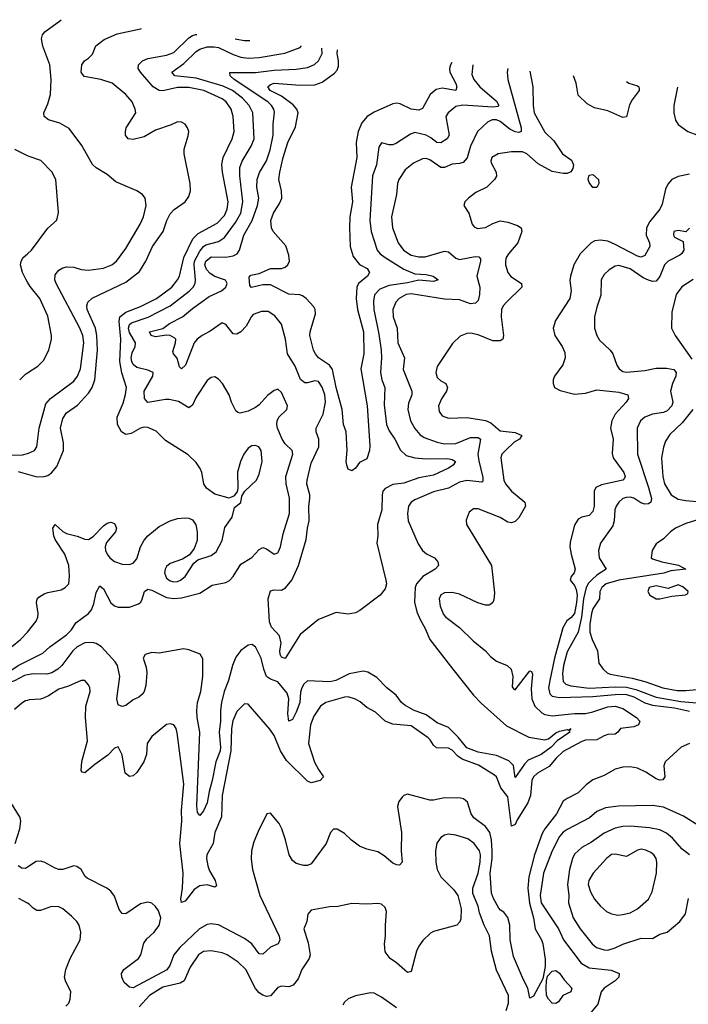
# Model space of a CAD drawing. Header units: inches. Extents: x 1834610 to 2027685, y 642842 to 774116.
# Tile 560 of 632: x 1969958 to 1973564, y 763523 to 768833. Entities that reach past the tile are written whole.
import ezdxf

# ---------------------------------------------------------------- set-up
doc = ezdxf.new("R2010")
doc.units = ezdxf.units.IN
doc.header["$MEASUREMENT"] = 0
doc.layers.add('B9766', color=7, linetype='Continuous')
doc.layers.add('B9776', color=7, linetype='Continuous')

msp = doc.modelspace()

# ---------------------------------------------------------------- linework, layer by layer
at = {"layer": 'B9766', "color": 5}
for points, elevation in [([(1970000, 768099), (1969931.9, 768131.9)], 560), ([(1970000, 767418), (1969992.5, 767430), (1969973.3, 767470), (1969962.4, 767510), (1969966, 767530), (1969976.9, 767550), (1970000, 767570.2)], 560), ([(1969958.2, 766890), (1969990, 766920.7), (1970000, 766927.5)], 560), ([(1969850, 766483.8), (1969973.1, 766486.9), (1970000, 766493)], 540), ([(1969950, 766396.2), (1970000, 766382.1)], 520), ([(1969914, 765450), (1969963.1, 765490), (1970000, 765529.7)], 480), ([(1970000, 765300), (1969984.1, 765295.9), (1969930, 765266.9), (1969870, 765246.6), (1969790, 765234), (1969777.2, 765250), (1969877.8, 765302.2), (1969949.6, 765350), (1970000, 765375.2)], 460), ([(1970000, 765162), (1969990, 765158.8), (1969970, 765147.9), (1969930, 765113.4)], 480), ([(1969934.3, 764390), (1969959.8, 764470), (1969964.4, 764510), (1969961.2, 764530), (1969910, 764610.9)], 520), ([(1970000, 764262.6), (1969990, 764256.2), (1969970, 764256.5), (1969950, 764269.8)], 520), ([(1970000, 764068.8), (1969953.5, 764093.5)], 540)]:
    msp.add_lwpolyline(points, dxfattribs=dict(at, elevation=elevation))
at = {"layer": 'B9776', "color": 5}
for points, elevation in [([(1970000, 766493), (1970005.7, 766494.3), (1970037.6, 766510), (1970050.9, 766530), (1970062.4, 766630), (1970099.2, 766760.8), (1970124.8, 766790), (1970250, 766884.1), (1970270.5, 766910), (1970286.9, 766950), (1970303.5, 767090), (1970299.1, 767130), (1970283.4, 767170), (1970155, 767410), (1970147.8, 767430), (1970150, 767456.3), (1970170, 767482), (1970190, 767494.6), (1970210, 767500.3), (1970250, 767498.3), (1970290, 767485.7), (1970330, 767482.3), (1970410, 767491.9), (1970455.8, 767510), (1970481, 767530), (1970530, 767599.6), (1970608.1, 767730), (1970626, 767770), (1970641.1, 767830), (1970635, 767870), (1970621.4, 767890), (1970590, 767909.8), (1970477.4, 767957.4), (1970430, 767998.5), (1970370, 768033.1), (1970350, 768052.4), (1970294.2, 768154.2), (1970225.8, 768245.8), (1970174.6, 768274.6), (1970112.7, 768292.7), (1970089.8, 768309.8), (1970088.5, 768330), (1970110, 768379.1), (1970123.9, 768430), (1970128.3, 768510), (1970120.2, 768590), (1970083.5, 768690), (1970076.4, 768730), (1970081.3, 768750), (1970093.2, 768766.8), (1970180.7, 768830), (1970182.5, 768832.5)], 540), ([(1970000, 766382.1), (1970050, 766367.9), (1970090, 766368.4), (1970110, 766374.8), (1970130, 766388.5), (1970157.7, 766422.3), (1970195, 766510), (1970193.7, 766550), (1970178.3, 766630), (1970190, 766681.7), (1970210, 766713.2), (1970270, 766753.1), (1970330, 766819.5), (1970349.9, 766850), (1970363.1, 766890), (1970377.9, 767050), (1970375, 767130), (1970366.9, 767170), (1970322.8, 767270), (1970320.7, 767290), (1970324.9, 767310), (1970349, 767331), (1970530, 767417.3), (1970605.2, 767474.8), (1970637.6, 767530), (1970673.9, 767610), (1970731.6, 767690), (1970752.1, 767750), (1970770, 767786.2), (1970791.5, 767808.5), (1970850, 767851.1), (1970870, 767878.9), (1970879.9, 767910), (1970878.1, 767950), (1970844.6, 768110), (1970845.5, 768134.5), (1970867.1, 768207.1), (1970869.8, 768230), (1970863.5, 768250), (1970850, 768269.6), (1970830, 768280.4), (1970810, 768281.1), (1970775.3, 768264.7), (1970690, 768237.5), (1970630, 768200.5), (1970570, 768187.3), (1970544, 768190), (1970529.6, 768210), (1970528, 768230), (1970533.3, 768250), (1970584.7, 768330), (1970581.6, 768350), (1970564.5, 768390), (1970529.9, 768429.9), (1970457.6, 768490), (1970396.2, 768510), (1970305.9, 768525.9), (1970289.8, 768550), (1970293.3, 768590), (1970308, 768610), (1970330, 768624.2), (1970350, 768646.5), (1970369.2, 768690.8), (1970414.3, 768725.7), (1970483.2, 768756.8), (1970610, 768782.8), (1970614.6, 768785.2)], 520), ([(1970000, 765529.7), (1970000.3, 765530), (1970047.8, 765590), (1970056.3, 765610), (1970057.7, 765630), (1970048.5, 765690), (1970053, 765707), (1970062.2, 765717.8), (1970090, 765737.1), (1970110, 765744.4), (1970182, 765758), (1970202.9, 765770), (1970223, 765790), (1970227.7, 765832.3), (1970223.4, 765890), (1970200.9, 765950), (1970150.4, 766030), (1970143, 766050), (1970137.8, 766090), (1970148.8, 766111.2), (1970190, 766072.9), (1970210, 766062), (1970267.6, 766047.6), (1970310, 766031.1), (1970329.8, 766030.2), (1970354.8, 766045.2), (1970410, 766103.8), (1970430, 766118.4), (1970450, 766123.8), (1970470, 766115.5), (1970480.4, 766090), (1970475.3, 766070), (1970426.2, 766013.8), (1970418.8, 765990), (1970421.1, 765970), (1970429.3, 765950), (1970445, 765930), (1970470, 765911.3), (1970510, 765897.2), (1970550, 765894.7), (1970570, 765902.4), (1970590, 765925.3), (1970609.9, 765990.1), (1970630, 766026), (1970650, 766049), (1970710, 766100.3), (1970770, 766130.3), (1970810, 766143.1), (1970850, 766146.4), (1970870, 766143.8), (1970890, 766134.9), (1970908.9, 766108.9), (1970914.7, 766070), (1970915.3, 766024.7), (1970899.7, 765980.3), (1970873.9, 765946.1), (1970835.9, 765924.1), (1970770, 765899.5), (1970750, 765883.8), (1970742.3, 765870), (1970738.8, 765850), (1970750, 765821.4), (1970770, 765806.1), (1970790, 765801.6), (1970810, 765803.6), (1970825.7, 765810), (1970849.8, 765830), (1970898.2, 765901.8), (1970919.5, 765920.5), (1970990, 765942.4), (1971017.1, 765962.9), (1971050, 766024.9), (1971065.3, 766094.7), (1971104.4, 766150), (1971117, 766203), (1971150.9, 766229.1), (1971156.2, 766263.8), (1971172.3, 766290), (1971235.6, 766350), (1971250, 766382), (1971265.3, 766450), (1971261.2, 766510), (1971247.3, 766530), (1971230, 766536.2), (1971210, 766535), (1971190, 766521.2), (1971166.4, 766490), (1971148.8, 766450), (1971132.4, 766392.4), (1971135.5, 766304.5), (1971130.8, 766289.2), (1971114.6, 766265.4), (1971087.7, 766252.3), (1971010, 766274.7), (1970966, 766306), (1970951, 766330), (1970940.8, 766390), (1970932.2, 766412.2), (1970910, 766444.2), (1970866.3, 766486.3), (1970744, 766564), (1970693.9, 766613.9), (1970650, 766633.7), (1970630, 766636), (1970610, 766630.7), (1970559.2, 766600.8), (1970530, 766595.6), (1970507.5, 766610), (1970486, 766650), (1970483.1, 766690), (1970515.9, 766764.1), (1970529.4, 766810.6), (1970533.9, 766850), (1970508.8, 766928.8), (1970497.8, 766990), (1970503.3, 767110), (1970494.3, 767205.7), (1970498.9, 767230), (1970530, 767255.4), (1970610, 767285.5), (1970696.8, 767330), (1970778.8, 767390), (1970810, 767429.4), (1970820.1, 767450), (1970844, 767550), (1970892.1, 767650), (1970921.1, 767678.9), (1971023.8, 767736.2), (1971062.7, 767777.3), (1971077.5, 767810), (1971082.5, 767850), (1971051.7, 768010), (1971047.8, 768052.2), (1971056, 768090), (1971104.3, 768190), (1971114.5, 768230), (1971109.9, 768310), (1971098.5, 768350), (1971071.1, 768390), (1971050, 768406.6), (1970951.6, 768450), (1970870, 768467.7), (1970810, 768466.8), (1970730, 768449.5), (1970710, 768450.3), (1970678.4, 768470), (1970609.5, 768550), (1970597.4, 768570), (1970599, 768590), (1970619.8, 768610), (1970650, 768623.3), (1970750, 768641.4), (1970790, 768655.6), (1970870, 768734.5), (1970890, 768747.8), (1970907.5, 768752.5), (1970913.4, 768752.5)], 480), ([(1971120, 768729.9), (1971130, 768726.7), (1971170, 768720.1), (1971199.1, 768721.2)], 480), ([(1970000, 765375.2), (1970083.2, 765416.8), (1970120.3, 765450), (1970210, 765515.7), (1970236.8, 765543.2), (1970260.2, 765579.8), (1970329, 765630), (1970345.2, 765650), (1970357.3, 765682.7), (1970370, 765743), (1970390, 765780.4), (1970410, 765764.2), (1970450, 765688.3), (1970470, 765671.9), (1970490, 765665.1), (1970550, 765665.4), (1970598.1, 765681.9), (1970609.7, 765690), (1970616.9, 765703.1), (1970630.9, 765749.1), (1970650, 765760.9), (1970670, 765755.9), (1970750, 765716.6), (1970790, 765712), (1970830, 765715.1), (1970930, 765740.9), (1970996, 765784), (1971070, 765798.3), (1971090, 765808.7), (1971109.5, 765830.5), (1971150, 765895.8), (1971210, 765932.6), (1971250, 765975.2), (1971270, 765986), (1971290, 765978.8), (1971330, 765950.3), (1971350, 765957.1), (1971354.6, 765965.5), (1971365.3, 765990), (1971379.1, 766061), (1971413.9, 766170), (1971412.5, 766252.5), (1971395.4, 766330), (1971393.5, 766370), (1971430.9, 766490), (1971427.8, 766510), (1971390, 766545.6), (1971374, 766570), (1971349, 766630), (1971345, 766650), (1971346.8, 766670), (1971356.4, 766690), (1971398.7, 766730), (1971400.5, 766739.5), (1971401.7, 766750), (1971370, 766821.6), (1971350, 766839.7), (1971330, 766833), (1971294.4, 766805.6), (1971250, 766756.3), (1971230, 766742), (1971190, 766722), (1971148, 766710), (1971133.8, 766713.8), (1971123.3, 766723.3), (1971099.7, 766770), (1971088.3, 766810), (1971052.8, 766870), (1971030, 766894.7), (1971010, 766906.6), (1970990, 766903), (1970970, 766887.8), (1970910, 766797.4), (1970890, 766753.3), (1970870, 766738.9), (1970814.5, 766774.5), (1970764.4, 766784.4), (1970744.8, 766784.8), (1970648.8, 766768.7), (1970630.6, 766790), (1970628.9, 766830), (1970676.2, 766910), (1970678.3, 766930), (1970650, 766942), (1970590, 766956.2), (1970570, 766972.4), (1970562.1, 766990), (1970559.7, 767010), (1970564.3, 767035.7), (1970581.1, 767070), (1970582.5, 767090), (1970550, 767146.1), (1970544.7, 767170), (1970550.3, 767189.7), (1970562, 767198), (1970651.9, 767228.1), (1970770, 767290.1), (1970871.8, 767368.2), (1970893.5, 767390), (1970903.7, 767410), (1970907.2, 767430), (1970898.7, 767510), (1970901.6, 767530), (1970930, 767585), (1970949.1, 767610), (1970961.6, 767618.4), (1971030, 767636.8), (1971062, 767658), (1971121.8, 767738.2), (1971150.4, 767790), (1971161.7, 767850), (1971144.6, 767990), (1971144.9, 768035.1), (1971157.6, 768070), (1971207.3, 768150), (1971222.1, 768190), (1971215.3, 768330), (1971196.2, 768370), (1971160.4, 768410), (1971105.7, 768450), (1971054.8, 768474.8), (1970910, 768517.8), (1970795.1, 768530), (1970778.9, 768550), (1970843, 768597), (1970910, 768660.4), (1970930, 768673.1), (1970970, 768685.6), (1971006.4, 768686.4), (1971030, 768681.7), (1971110, 768644.1), (1971150, 768631), (1971190, 768624.4), (1971250, 768628), (1971387.5, 768652.5), (1971470, 768682.8), (1971476.8, 768690), (1971477, 768690.7)], 460), ([(1972402.2, 768589.4), (1972396.4, 768536.4), (1972406.7, 768510), (1972440.6, 768470), (1972530, 768392.7), (1972541.5, 768370), (1972536.2, 768363.8), (1972510, 768361.3), (1972347.9, 768372.1), (1972310, 768363.9), (1972268.9, 768330), (1972257.2, 768310), (1972273.7, 768210), (1972263.9, 768190), (1972230, 768168), (1972208.6, 768170), (1972176.2, 768196.2), (1972149.7, 768210), (1972090, 768223.7), (1972065, 768215), (1971990, 768166.1), (1971970, 768158.5), (1971950, 768157.6), (1971910, 768169.4), (1971894.3, 768145.7), (1971883, 768050), (1971861.7, 767990), (1971846.8, 767750), (1971853.6, 767690), (1971886.9, 767590), (1971902.7, 767570), (1971928.6, 767550), (1972030, 767486.9), (1972090, 767461.9), (1972150, 767458), (1972188, 767450), (1972214.9, 767430), (1972190, 767421), (1972110, 767427.2), (1972050, 767412.9), (1971950, 767399.9), (1971901.3, 767378.7), (1971871.8, 767348.2), (1971866, 767314), (1971867.2, 767270), (1971895.9, 767135.9), (1971907.2, 767050), (1971909.7, 767010), (1971903.6, 766930), (1971911.2, 766891.2), (1971927.6, 766850), (1971924.4, 766755.6), (1971936.1, 766650), (1971950, 766614.7), (1971981.2, 766570), (1972011, 766511), (1972043.3, 766483.3), (1972089.6, 766469.6), (1972150, 766465), (1972266.2, 766466.1), (1972290, 766461.4), (1972308.9, 766450), (1972295.2, 766430), (1972270, 766414.2), (1972190, 766376.9), (1972110, 766362), (1972030, 766332.6), (1971970, 766325.4), (1971930, 766305), (1971917.2, 766290), (1971912.9, 766270), (1971911.9, 766190), (1971888.1, 766110), (1971890.2, 766049.8), (1971883.7, 766010), (1971933.2, 765810), (1971935.6, 765790), (1971930, 765763.5), (1971902.7, 765730), (1971793.1, 765646.9), (1971770, 765634.2), (1971730, 765626.3), (1971664.4, 765635.6), (1971570, 765598.5), (1971470, 765516.4), (1971390, 765387.2), (1971370, 765394.7), (1971362.6, 765410), (1971361.1, 765430), (1971369.2, 765470), (1971359, 765510), (1971317, 765557), (1971305.8, 765585.8), (1971297.5, 765710), (1971310, 765753), (1971330, 765758.8), (1971370, 765755.8), (1971391, 765769), (1971426.4, 765810), (1971462.4, 765890), (1971503.8, 766030), (1971509.9, 766090), (1971519, 766130), (1971518.3, 766210), (1971523.8, 766250), (1971523.2, 766270), (1971507.6, 766327.6), (1971507.8, 766350), (1971530, 766441.1), (1971570.6, 766530), (1971570.6, 766570), (1971557.3, 766610), (1971556.8, 766630), (1971594.8, 766705.2), (1971606.6, 766770), (1971603.4, 766810), (1971590, 766851.1), (1971570, 766882.2), (1971550, 766884.4), (1971510, 766873.7), (1971495.2, 766875.2), (1971472.8, 766892.8), (1971444.6, 766964.6), (1971402.9, 767030), (1971392.4, 767110), (1971369.8, 767190), (1971334.8, 767234.8), (1971298.2, 767258.2), (1971261.6, 767258.4), (1971218, 767242), (1971207.5, 767232.5), (1971179.9, 767180.1), (1971150, 767148.6), (1971130, 767136.8), (1971110, 767138.9), (1971070, 767189.6), (1971050, 767197.4), (1970986.3, 767153.7), (1970942, 767130), (1970916.1, 767110), (1970899.8, 767090), (1970852.7, 766970), (1970830, 766949.8), (1970820.5, 766960.5), (1970807.5, 767007.6), (1970787.1, 767030), (1970784, 767044), (1970799.3, 767090), (1970799.6, 767110), (1970795.6, 767115.6), (1970770, 767128.8), (1970750, 767130.6), (1970690, 767122.1), (1970667.7, 767130), (1970658.5, 767150), (1970730, 767166.8), (1970765.3, 767194.7), (1970836.3, 767230), (1970890, 767275.8), (1970980.5, 767339.5), (1971047.2, 767370), (1971070.5, 767390), (1971076.5, 767410), (1971067.6, 767427.6), (1971010, 767447.1), (1970984.8, 767464.8), (1970965.9, 767485.9), (1970957.4, 767510), (1970962.8, 767530), (1970990, 767554), (1971070, 767552.7), (1971110, 767559.8), (1971130.9, 767570), (1971143.7, 767590), (1971167.5, 767670), (1971211.1, 767750), (1971241.1, 767830), (1971248.1, 767870), (1971237.1, 767930), (1971239.4, 767970), (1971252.2, 768007.8), (1971288.9, 768071.1), (1971309, 768130), (1971324.3, 768210), (1971325, 768270), (1971333, 768333), (1971329.2, 768350), (1971317, 768370), (1971295.7, 768390), (1971114.6, 768510), (1971092.4, 768530), (1971092.3, 768547.7), (1971230, 768547), (1971330, 768560.4), (1971450, 768565.3), (1971510, 768575.6), (1971548.8, 768591.2), (1971570, 768610.2), (1971589.9, 768650), (1971588.1, 768678.6)], 440), ([(1972289, 768601.8), (1972281.8, 768590), (1972275.7, 768570), (1972278.4, 768550), (1972310, 768488.5), (1972315.5, 768470), (1972310.2, 768450), (1972236.6, 768463.4), (1972204, 768456), (1972171.6, 768428.4), (1972130, 768352.8), (1972110, 768344.8), (1972070, 768349.8), (1972010, 768379.2), (1971990, 768382), (1971970, 768378.8), (1971870, 768334.5), (1971832.2, 768310), (1971804.2, 768275.7), (1971783.3, 768230), (1971773.3, 768170), (1971776.2, 768090), (1971746.2, 767930), (1971753.5, 767850), (1971738.8, 767770), (1971736.2, 767710), (1971741.3, 767610), (1971756, 767556), (1971790, 767512.4), (1971832.2, 767490), (1971845.5, 767470), (1971833.1, 767450), (1971785.1, 767410), (1971776.6, 767390), (1971772.9, 767330), (1971779.7, 767270), (1971812.5, 767150), (1971814.1, 767030), (1971797.1, 766950), (1971832.2, 766750), (1971845.8, 766534.1), (1971844.4, 766510), (1971830, 766465.2), (1971790, 766444), (1971770, 766414), (1971750, 766399), (1971730, 766409), (1971721.6, 766430), (1971718.7, 766450), (1971724, 766510), (1971718.2, 766610), (1971703.7, 766650), (1971697.5, 766730), (1971664.7, 766850), (1971645.8, 766945.9), (1971629.2, 766969.2), (1971570, 767008.8), (1971553.1, 767030), (1971543.5, 767050), (1971523.5, 767130), (1971524.2, 767150), (1971552.7, 767247.3), (1971551.2, 767270), (1971543.8, 767283.8), (1971502.9, 767330), (1971483.1, 767343.1), (1971468.9, 767348.9), (1971410, 767353.3), (1971310, 767402.2), (1971270, 767402.5), (1971208.3, 767388.3), (1971198.9, 767398.9), (1971195.4, 767444.6), (1971204.4, 767455.6), (1971250, 767464.1), (1971310, 767490.6), (1971370, 767490.9), (1971390, 767498.5), (1971404.5, 767510), (1971413.5, 767530), (1971410, 767562), (1971392.8, 767612.8), (1971325.1, 767690), (1971315.3, 767710), (1971312.7, 767750), (1971326.5, 767790), (1971359.2, 767840.8), (1971372.2, 767870), (1971370.5, 767910), (1971356.5, 767970), (1971360.8, 768010), (1971378.5, 768090), (1971403.9, 768170), (1971444.8, 768255.2), (1971459.2, 768330), (1971452.5, 768350), (1971433.1, 768373.1), (1971370, 768420.5), (1971309.9, 768450), (1971295.7, 768470), (1971310, 768482.7), (1971330, 768490.8), (1971470, 768479.2), (1971550, 768480.6), (1971590, 768495), (1971656.2, 768543.8), (1971670, 768559.7), (1971678.1, 768581.9), (1971678.3, 768610), (1971671.2, 768650), (1971672.9, 768669.3)], 420), ([(1972590.8, 768568.7), (1972588, 768550), (1972591.6, 768510), (1972663.4, 768250), (1972661.8, 768230), (1972650, 768224.7), (1972630, 768227.6), (1972602.1, 768242.1), (1972550, 768284.3), (1972530, 768292.7), (1972506.9, 768293.1), (1972480.7, 768279.3), (1972426.5, 768230), (1972388.7, 768151.3), (1972371.8, 768088.2), (1972350, 768062.9), (1972330, 768056.2), (1972290, 768053.8), (1972250, 768035.6), (1972230, 768035.9), (1972170, 768077.5), (1972150, 768083.9), (1972130, 768083), (1972081.8, 768058.2), (1972036.2, 768023.8), (1972002.2, 767970), (1971995.5, 767950), (1971990, 767889.2), (1971963.3, 767770), (1971968.3, 767710), (1971999.8, 767630), (1972028.4, 767590), (1972070, 767562.6), (1972110, 767553.3), (1972145.7, 767554.3), (1972250, 767583.5), (1972270, 767580.7), (1972310, 767546.9), (1972330, 767539.7), (1972415.1, 767555.1), (1972433.8, 767553.8), (1972443.6, 767543.6), (1972444, 767530), (1972424, 767450), (1972439.8, 767390), (1972438.7, 767350), (1972430, 767318), (1972416.5, 767303.5), (1972390, 767299.8), (1972330, 767321.9), (1972250, 767325.4), (1972070, 767354.7), (1972042.8, 767350), (1972005.5, 767330), (1971986, 767310), (1971970.1, 767270), (1971971.5, 767230), (1971994.5, 767170), (1971997.9, 767090), (1972033.4, 767010), (1972026.1, 766946.1), (1972073.4, 766830), (1972072.3, 766810), (1972054.4, 766765.6), (1972050.9, 766730), (1972066.3, 766670), (1972088.7, 766628.7), (1972115.9, 766595.9), (1972139.3, 766579.3), (1972210, 766554), (1972250, 766545.1), (1972310, 766548), (1972390, 766579.6), (1972430, 766579.5), (1972442.9, 766570), (1972429.4, 766489.4), (1972433.5, 766453.5), (1972456, 766364), (1972455.6, 766344.4), (1972450, 766338), (1972370, 766347.8), (1972330, 766338.8), (1972270, 766306.5), (1972190, 766285.8), (1972090, 766243.5), (1972068.9, 766231.1), (1972055.9, 766210), (1972049.4, 766170), (1972054, 766130), (1972106.3, 766006.3), (1972130.3, 765970), (1972152.5, 765952.5), (1972195.8, 765930), (1972212.4, 765910), (1972217.1, 765890), (1972198, 765870), (1972133.2, 765830), (1972098.2, 765790), (1972090.9, 765770), (1972088.2, 765691.8), (1972099.1, 765639.1), (1972117.3, 765597.3), (1972145.7, 765550), (1972170.1, 765490), (1972293.4, 765330), (1972405.6, 765190), (1972446.3, 765146.3), (1972584.1, 765024.1), (1972703.3, 764963.3), (1972790, 764948.4), (1972810, 764955.2), (1972850, 764987.7), (1972870, 764996.1), (1972910, 765005.3), (1972918, 765002), (1972930.2, 765010.2), (1972921.6, 764998.4), (1972924.2, 764990), (1972856.9, 764943.1), (1972825, 764910), (1972771, 764870), (1972701.2, 764838.8), (1972681.4, 764818.6), (1972630, 764746.6), (1972620.9, 764810), (1972595.3, 764835.3), (1972530, 764864.3), (1972430, 764883.2), (1972370, 764906.8), (1972323.7, 764963.7), (1972270, 765015.4), (1972210, 765040.7), (1972150, 765084.5), (1972082.6, 765110), (1972035.4, 765135.4), (1972016.8, 765150), (1971988, 765190), (1971937.8, 765230), (1971884.7, 765284.7), (1971834.9, 765314.9), (1971810, 765318.7), (1971735.4, 765304.6), (1971663.1, 765270), (1971630, 765261.3), (1971510, 765267.6), (1971490.1, 765249.9), (1971480.2, 765230), (1971473.4, 765206.6), (1971469.4, 765150), (1971450, 765098), (1971430, 765059.6), (1971410, 765049.2), (1971403.9, 765090), (1971409.9, 765169.9), (1971400.2, 765200.2), (1971350, 765261.3), (1971310, 765275.8), (1971290, 765291.5), (1971275, 765330), (1971260.2, 765390), (1971230.6, 765450), (1971210, 765463.8), (1971190, 765460.2), (1971150, 765431.3), (1971124.2, 765395.8), (1971105.6, 765350), (1971084.6, 765270), (1971061.7, 765210), (1971046.7, 765150), (1971041.9, 765110), (1971041.8, 765050), (1971033.5, 764990), (1971041.1, 764910), (1971038.7, 764890), (1971016.2, 764830), (1970996.8, 764730), (1970979.3, 764670), (1970970, 764609.6), (1970950, 764566), (1970930, 764542), (1970916.9, 764556.9), (1970912.7, 764592.7), (1970929.9, 764990), (1970914.6, 765070), (1970912.7, 765107.3), (1970916.3, 765150), (1970934.3, 765210), (1970946.6, 765290), (1970945.6, 765385.6), (1970930.8, 765410.8), (1970870, 765434.3), (1970840.9, 765439.1), (1970710, 765416.5), (1970670, 765420.4), (1970635.5, 765410), (1970625, 765390), (1970640.7, 765340.7), (1970643.7, 765310), (1970638.1, 765241.9), (1970630.2, 765209.8), (1970622.6, 765197.4), (1970600.8, 765179.2), (1970570, 765165.3), (1970530, 765134.6), (1970510, 765128.4), (1970490, 765138), (1970481.2, 765170), (1970497.4, 765290), (1970486.2, 765350), (1970473.8, 765370), (1970399.4, 765450), (1970370, 765468.8), (1970350, 765474.9), (1970310, 765472.7), (1970268.5, 765451.5), (1970244.8, 765430), (1970184.8, 765350), (1970164.3, 765330), (1970132.4, 765310), (1970103.7, 765303.7), (1970030, 765305.5), (1970000, 765300)], 460), ([(1972709.7, 768555.7), (1972726.4, 768470), (1972726.8, 768370), (1972732.7, 768330), (1972790, 768226.5), (1972838.9, 768178.9), (1972886.2, 768110), (1972934.5, 768074.5), (1972944.2, 768050), (1972941.4, 768030), (1972930, 768012.9), (1972910, 768002.3), (1972890, 768002.4), (1972830, 768014.8), (1972754.5, 768054.5), (1972693.3, 768110), (1972670, 768119.3), (1972610, 768119.8), (1972538, 768110), (1972503.6, 768090), (1972498.3, 768070), (1972500.5, 768060.5), (1972527.3, 768010), (1972530, 767988.7), (1972518.8, 767970), (1972477.3, 767930), (1972419, 767901), (1972378.8, 767870), (1972358.8, 767850), (1972354, 767830), (1972380.4, 767790), (1972398, 767730), (1972410, 767715.8), (1972426.9, 767706.9), (1972470, 767712.8), (1972510, 767733.6), (1972550, 767747.5), (1972590, 767741.4), (1972642.5, 767722.6), (1972662.6, 767710), (1972665.6, 767690), (1972645.5, 767630), (1972594.3, 767570), (1972582.2, 767550), (1972577.5, 767530), (1972578.4, 767510), (1972591.2, 767470), (1972607.6, 767447.6), (1972664.5, 767410), (1972666.2, 767390), (1972583.5, 767310), (1972566.3, 767290), (1972557.3, 767270), (1972555.6, 767230), (1972568.2, 767130), (1972563.5, 767110), (1972550, 767101.4), (1972510, 767101), (1972430, 767133.4), (1972390, 767142.7), (1972370, 767140.4), (1972334.3, 767125.7), (1972292.7, 767087.3), (1972210, 766962.4), (1972202.2, 766930), (1972210, 766902.7), (1972230, 766884.9), (1972256.4, 766870), (1972265.3, 766850), (1972260.2, 766830), (1972232.2, 766787.8), (1972217.1, 766750), (1972220.1, 766720.1), (1972237.1, 766697.1), (1972270, 766683.2), (1972371.7, 766688.3), (1972470, 766671.5), (1972498.5, 766658.5), (1972550, 766616.3), (1972630, 766606.9), (1972666.7, 766590), (1972654, 766570), (1972625.4, 766554.6), (1972577.4, 766510), (1972558.5, 766490), (1972552.4, 766470), (1972569.5, 766350), (1972577.9, 766330), (1972609.7, 766289.7), (1972682.7, 766230), (1972685.5, 766210), (1972650, 766146.3), (1972630, 766126), (1972610, 766119.1), (1972590, 766123.1), (1972550, 766147.9), (1972430, 766195.8), (1972405, 766195), (1972382.2, 766177.8), (1972366.6, 766133.4), (1972368.4, 766110), (1972501.8, 765890), (1972518.2, 765741.8), (1972515.4, 765704.6), (1972510, 765689.2), (1972499.9, 765680.1), (1972490, 765675.6), (1972470, 765676), (1972428.7, 765688.7), (1972330, 765734.5), (1972290, 765743.6), (1972250, 765741.7), (1972229.7, 765730.3), (1972220.1, 765710), (1972225.5, 765670), (1972244.5, 765624.5), (1972255.9, 765610), (1972330, 765555), (1972403.2, 765483.2), (1972470, 765428.4), (1972498, 765398), (1972530, 765374.3), (1972587.7, 765350), (1972608.4, 765330), (1972618, 765290), (1972614.9, 765234.9), (1972622.9, 765222.9), (1972630, 765219.3), (1972710, 765321.3), (1972717.6, 765317.6), (1972724.2, 765304.2), (1972716.1, 765223.9), (1972719.4, 765170), (1972736, 765130), (1972774.3, 765094.3), (1972790, 765086.3), (1972830, 765078.2), (1972950, 765090.6), (1973010, 765091.4), (1973050, 765099.5), (1973130, 765127.4), (1973170.4, 765130), (1973210, 765119.1), (1973284.8, 765070), (1973302.3, 765050), (1973294.8, 765030), (1973270, 765019.7), (1973197.6, 765010), (1973184.4, 764990), (1973170, 764980.2), (1973130, 764977.3), (1973110, 764971.3), (1973070, 764949.6), (1973010, 764947.7), (1972990, 764941), (1972890, 764886.3), (1972851.1, 764850), (1972814.5, 764805.5), (1972750.9, 764770), (1972729.6, 764750), (1972720.6, 764730), (1972712.1, 764650), (1972698.3, 764610), (1972641.5, 764518.5), (1972630, 764492.1), (1972610, 764482.9), (1972590, 764641.4), (1972552.9, 764690), (1972530.4, 764750), (1972519.4, 764759.4), (1972431.8, 764811.8), (1972345.2, 764845.2), (1972321.4, 764861.4), (1972290, 764893.3), (1972270, 764905), (1972206.8, 764906.8), (1972190, 764920.3), (1972172.5, 764950), (1972160.6, 764960.6), (1972070, 765024.1), (1971970, 765033.5), (1971929.5, 765049.5), (1971877.9, 765097.9), (1971830, 765124), (1971794.7, 765154.7), (1971770, 765168.8), (1971730, 765180.3), (1971710, 765180.2), (1971609.2, 765150.8), (1971581.1, 765130), (1971543.8, 765076.2), (1971527.4, 765030), (1971515.2, 764930), (1971548.1, 764828.1), (1971568.8, 764788.8), (1971596.1, 764750), (1971578.7, 764730), (1971530, 764717.7), (1971510, 764725.7), (1971397.9, 764837.9), (1971365.2, 764890), (1971330, 764972.1), (1971306.5, 765006.5), (1971190, 765141.6), (1971170, 765143), (1971130, 765102.7), (1971107.4, 765052.6), (1971100.5, 765010), (1971097, 764890), (1971049.7, 764650), (1971045.9, 764534.1), (1971010.6, 764450), (1971001.7, 764390), (1970968, 764330), (1970966, 764310), (1970973, 764270), (1970982.7, 764242.7), (1971011.9, 764190), (1971018.8, 764161.2), (1971010, 764154.7), (1970970, 764166.9), (1970930, 764162.7), (1970898.6, 764141.4), (1970850, 764079.8), (1970830, 764072.7), (1970827.8, 764090), (1970836.1, 764150), (1970839.3, 764230), (1970821.6, 764390), (1970832.9, 764510), (1970831.5, 764568.5), (1970843.4, 764710), (1970807.3, 764987.3), (1970802.4, 765010), (1970789.6, 765029.7), (1970770, 765035.1), (1970750, 765032.6), (1970670, 764967.1), (1970646.4, 764930), (1970641.2, 764870), (1970628, 764830), (1970590, 764773.3), (1970570, 764755.1), (1970550, 764751.6), (1970526.6, 764770), (1970510, 764869.2), (1970490, 764912), (1970470, 764904.7), (1970434.1, 764866), (1970363.3, 764816.7), (1970310, 764771.2), (1970295.3, 764775.3), (1970290, 764784), (1970293.3, 764833.3), (1970324.2, 764944.2), (1970314, 765070), (1970315, 765130), (1970337.4, 765210), (1970336.3, 765230), (1970330, 765245.2), (1970309.4, 765269.4), (1970289.3, 765269.3), (1970222, 765238), (1970170, 765221.8), (1970114.2, 765185.8), (1970085.9, 765174.1), (1970070, 765169), (1970010, 765165.2), (1970000, 765162)], 480), ([(1973230.2, 768498.7), (1973243.6, 768490), (1973290, 768475), (1973296.9, 768470), (1973299, 768459), (1973299.8, 768450), (1973260.4, 768399.6), (1973246, 768374), (1973230, 768308.2), (1973210, 768305.9), (1973130, 768341.2), (1973057.2, 768357.2), (1973019.1, 768379.1), (1972970, 768426), (1972958.6, 768490), (1972944.5, 768530)], 480), ([(1973505.6, 768468.5), (1973485.1, 768370), (1973486.4, 768330), (1973495, 768290), (1973510, 768267.3), (1973560.9, 768230), (1973610, 768210.8)], 520), ([(1970000, 767570.2), (1970022.7, 767590), (1970110, 767708), (1970156, 767750), (1970160.7, 767759.3), (1970167.6, 767792.4), (1970153.5, 767970), (1970131.5, 768011.5), (1970072.5, 768072.5), (1970010, 768094.2), (1970000, 768099)], 560), ([(1973570, 768000.3), (1973510, 767987.1), (1973475.5, 767970), (1973454.4, 767945.6), (1973440.7, 767919.3), (1973422.4, 767837.6), (1973410.3, 767810), (1973356.2, 767743.8), (1973338.6, 767710), (1973337.1, 767670), (1973355.2, 767630), (1973356.9, 767610), (1973330, 767561.4), (1973310, 767551.2), (1973290, 767557.5), (1973170, 767621), (1973130, 767637.5), (1973090, 767643.9), (1973060.6, 767639.4), (1973040.9, 767630), (1972981.6, 767570), (1972947.1, 767510), (1972927.9, 767450), (1972925.8, 767425.8), (1972931.8, 767370), (1972924.2, 767330), (1972848, 767210), (1972834.7, 767170), (1972844, 767130), (1972883.1, 767070), (1972897.3, 767037.3), (1972900.7, 767010), (1972888.1, 766971.9), (1972842, 766910), (1972834.4, 766890), (1972834.9, 766870), (1972843, 766850), (1972872.7, 766832.7), (1972950, 766812.6), (1973010, 766818.3), (1973070, 766835.8), (1973190, 766824.5), (1973237.1, 766810), (1973240.9, 766790), (1973228.6, 766770), (1973170, 766705.1), (1973151.7, 766670), (1973145, 766630), (1973159.4, 766570), (1973153.4, 766493.4), (1973158.5, 766470), (1973215.9, 766390), (1973222.9, 766370), (1973219.2, 766360.8), (1973210.5, 766349.5), (1973095.3, 766324.7), (1973065.2, 766310), (1973055.5, 766290), (1973056.6, 766210), (1973050, 766179.7), (1973030, 766158.9), (1972990.2, 766149.8), (1972970, 766138.5), (1972951.2, 766110), (1972946.6, 766093.4), (1972926.9, 766013.1), (1972925.7, 765990), (1972931.5, 765950), (1972953.4, 765870), (1972947.7, 765850), (1972932.4, 765830), (1972926, 765810), (1972950, 765781.1), (1972960, 765760), (1972964.9, 765730), (1972961.2, 765690), (1972950, 765630.7), (1972930, 765606.8), (1972908.4, 765591.6), (1972887.4, 765552.6), (1972842.3, 765390), (1972817, 765270), (1972810.6, 765230), (1972817.8, 765197.8), (1972830, 765184.1), (1972870, 765177), (1973050, 765183.1), (1973190, 765196.3), (1973230, 765194.4), (1973270, 765181), (1973330, 765148.5), (1973370, 765135.8), (1973490, 765121.7), (1973570, 765103.3)], 520), ([(1973570.8, 767709.2), (1973550, 767687.8), (1973510, 767695.5), (1973486.2, 767690), (1973484, 767670), (1973490, 767660.6), (1973536.5, 767636.5), (1973539.8, 767590), (1973529, 767571), (1973518.1, 767561.9), (1973455.3, 767530), (1973434.7, 767510), (1973410, 767448.5), (1973390, 767422.8), (1973370, 767421), (1973350, 767427.1), (1973321.1, 767441.1), (1973250, 767488.6), (1973190, 767506.6), (1973170, 767503.5), (1973136.5, 767483.5), (1973110, 767458), (1973094.8, 767430), (1973092.4, 767347.6), (1973070, 767282.7), (1973057.8, 767230), (1973058.8, 767170), (1973070.2, 767130), (1973084.8, 767104.8), (1973142.8, 767050), (1973157.6, 767030), (1973178.5, 766970), (1973191.5, 766950), (1973210, 766935.9), (1973230, 766931.1), (1973330, 766941.2), (1973390, 766953.5), (1973446.2, 766953.8), (1973486.6, 766946.6), (1973498.7, 766930), (1973496.4, 766910), (1973478, 766870), (1973468.7, 766830), (1973480.2, 766770), (1973476, 766750), (1973450, 766723), (1973430, 766714.9), (1973370, 766705.4), (1973329.3, 766690), (1973305.3, 766670), (1973289, 766630), (1973290.8, 766490), (1973350.1, 766309.9), (1973364.8, 766250), (1973361.2, 766230), (1973350, 766222.5), (1973330, 766220.7), (1973308, 766228), (1973270, 766253.1), (1973250, 766258), (1973230, 766256.7), (1973210, 766249.8), (1973189.2, 766230.8), (1973175.5, 766210), (1973168.3, 766190), (1973163.8, 766130), (1973156.8, 766103.2), (1973091.2, 766010), (1973079.7, 765970), (1973083.8, 765930), (1973120.2, 765870), (1973070, 765836.7), (1973045.3, 765814.7), (1973026.3, 765793.7), (1973013, 765770), (1972998.3, 765710), (1972988, 765610), (1972969.4, 765530.6), (1972910, 765423.1), (1972890.1, 765350), (1972884.8, 765304.8), (1972890, 765264.4), (1972902.8, 765250), (1972930, 765240.5), (1973030, 765227.5), (1973170, 765234.9), (1973230, 765233), (1973281.2, 765221.2), (1973390, 765178.8), (1973523.5, 765156.5), (1973610, 765149.5)], 540), ([(1973590, 767431.4), (1973528.3, 767391.6), (1973498.5, 767350), (1973474.6, 767254.6), (1973474, 767170), (1973492.7, 767130), (1973582.8, 767002.8)], 560), ([(1970000, 766927.5), (1970055.2, 766964.8), (1970086.1, 766993.9), (1970115.1, 767050), (1970129.7, 767110), (1970129.7, 767130), (1970110, 767234), (1970066, 767330), (1970014.5, 767394.5), (1970000, 767418)], 560), ([(1973588.4, 766730), (1973530, 766658.4), (1973464.3, 766595.7), (1973440.9, 766559.1), (1973430, 766527), (1973419.5, 766470), (1973426, 766370), (1973435.3, 766330), (1973471.3, 766270), (1973510, 766247.7), (1973550, 766239.4), (1973632.3, 766232.3)], 560), ([(1973650, 766147.2), (1973550, 766116.5), (1973494.6, 766090), (1973467.4, 766070), (1973430, 766032.8), (1973390, 766006), (1973369.1, 765970), (1973364.4, 765930), (1973370, 765925.7), (1973420.7, 765910), (1973511.8, 765891.8), (1973550.7, 765870), (1973470, 765860.7), (1973431.1, 765848.9), (1973189.8, 765810.2), (1973121.6, 765790), (1973097.4, 765770), (1973086.3, 765750), (1973085, 765710), (1973050, 765655.1), (1973041.8, 765630), (1973033.5, 765573.5), (1973033.7, 765530), (1973045.3, 765490), (1973073.7, 765430), (1973082.3, 765362.3), (1973104.4, 765330), (1973126.7, 765310), (1973143.2, 765303.2), (1973261.6, 765281.6), (1973330, 765264), (1973427, 765230), (1973504.3, 765215.7), (1973550, 765215.1), (1973790, 765237.7)], 560), ([(1973570, 764929.4), (1973524.7, 764910), (1973439.2, 764830), (1973431.6, 764808.4), (1973436.5, 764750), (1973426.5, 764733.5), (1973410, 764730.9), (1973390, 764738.2), (1973334.7, 764774.7), (1973290, 764796.4), (1973250, 764804.3), (1973210, 764802.5), (1973169, 764791), (1973110, 764756.2), (1973050, 764732.7), (1973013.5, 764706.5), (1972970, 764662.7), (1972910, 764633.3), (1972890, 764618.4), (1972854, 764550), (1972791.1, 764470), (1972776.3, 764443.7), (1972734.2, 764330), (1972704.3, 764210), (1972698.8, 764150), (1972708.2, 764068.2), (1972729.7, 763990), (1972738.8, 763930), (1972772.5, 763870), (1972778.9, 763850), (1972792.8, 763767.2), (1972792.4, 763727.6), (1972779, 763661), (1972730, 763566.6), (1972710, 763556), (1972699.2, 763610), (1972675.3, 763655.3), (1972621.5, 763781.5), (1972604, 763870), (1972602, 763950), (1972590, 763990.6), (1972570, 764020.2), (1972551.2, 764031.2), (1972542.1, 764042.1), (1972513.4, 764093.4), (1972502.8, 764122.8), (1972496.1, 764230), (1972507.1, 764310), (1972507, 764350), (1972503.4, 764410), (1972493.6, 764450), (1972470, 764482.7), (1972407.8, 764527.8), (1972393.8, 764550), (1972372.6, 764612.6), (1972351.7, 764631.7), (1972335.3, 764635.3), (1972250, 764636), (1972190, 764624.1), (1972170, 764624.7), (1972050, 764656.9), (1972030.3, 764649.7), (1972020.6, 764639.4), (1972003.4, 764616.6), (1971995.6, 764590), (1972017.7, 764450), (1972015, 764350), (1972020.2, 764290), (1972006.4, 764273.6), (1971990, 764274.4), (1971970, 764284.7), (1971923.9, 764323.9), (1971890, 764344.6), (1971830, 764359.8), (1971790, 764376.5), (1971747.7, 764407.7), (1971710, 764444.7), (1971670, 764467.8), (1971650, 764467.3), (1971634.4, 764450), (1971610.3, 764390), (1971530, 764281), (1971510, 764271.9), (1971490, 764271.6), (1971450, 764282.4), (1971430, 764298.3), (1971410.7, 764330), (1971392.2, 764410), (1971372, 764470), (1971357.7, 764497.7), (1971310, 764553.2), (1971290.6, 764549.4), (1971244.2, 764455.8), (1971221.6, 764398.4), (1971208.9, 764350), (1971206.4, 764306.4), (1971213.6, 764250), (1971253.7, 764110), (1971357.1, 763890), (1971361.2, 763870), (1971351.6, 763850), (1971310, 763830.5), (1971270, 763793.6), (1971250, 763795.8), (1971210, 763848.4), (1971170, 763878.6), (1971030, 763952.5), (1970990, 763957.7), (1970970, 763953.4), (1970927.2, 763930), (1970821.2, 763830), (1970788.8, 763790), (1970767.5, 763732.5), (1970751.5, 763708.5), (1970570, 763612.6), (1970550, 763615.4), (1970521, 763641), (1970508.2, 763670), (1970507, 763690), (1970520.6, 763710), (1970598.1, 763770), (1970611.7, 763790), (1970627.3, 763852.7), (1970644.1, 763875.9), (1970682.4, 763910), (1970710, 763948.8), (1970720.2, 763990), (1970707, 764027), (1970690, 764051.1), (1970670, 764068.3), (1970650, 764073.1), (1970610, 764065.1), (1970530, 764011.1), (1970510, 764013.3), (1970495, 764035), (1970470, 764106), (1970450, 764133.3), (1970427.6, 764150), (1970322.8, 764202.8), (1970312.2, 764212.2), (1970289.6, 764250), (1970266.5, 764266.5), (1970249.7, 764269.7), (1970190, 764250.8), (1970170, 764250.7), (1970150, 764256.8), (1970090, 764289.9), (1970070, 764294.9), (1970047.4, 764292.6), (1970000, 764262.6)], 520), ([(1973630, 764479.7), (1973538.4, 764538.4), (1973430, 764586.1), (1973370, 764595.7), (1973188.1, 764591.9), (1973117.4, 764582.6), (1973070, 764562.5), (1973030.5, 764529.5), (1972910, 764466.1), (1972890, 764451.2), (1972870, 764427.3), (1972829.1, 764350.9), (1972782.4, 764230), (1972765.5, 764110), (1972771.1, 764070), (1972864.6, 763930), (1972891.8, 763870), (1972985.7, 763745.7), (1973030, 763719), (1973147.2, 763707.2), (1973190.4, 763690), (1973188.5, 763670), (1973170.3, 763650), (1973109.6, 763610.4), (1973094.3, 763590), (1973076, 763524), (1973031.7, 763470)], 540), ([(1973570, 764329.7), (1973530, 764359.3), (1973479.5, 764419.5), (1973446.5, 764446.5), (1973410, 764464.2), (1973355, 764475), (1973250, 764483.2), (1973210, 764481.6), (1973170, 764472.1), (1973110, 764446), (1973041.7, 764398.3), (1972990, 764369.3), (1972950, 764331.9), (1972939.4, 764310), (1972923.3, 764250), (1972912.3, 764170), (1972920.1, 764110), (1972917, 764070), (1972943, 763990), (1972980.6, 763930), (1973045.9, 763850), (1973069.2, 763830), (1973110, 763816.1), (1973130, 763815.3), (1973170, 763828.1), (1973210, 763848), (1973310, 763880.2), (1973370, 763878), (1973410, 763902), (1973450, 763912.4), (1973517.6, 763970), (1973548.5, 764011.5), (1973565.9, 764094.1)], 560), ([(1972581.6, 763490), (1972594.5, 763530), (1972594.8, 763570), (1972530, 763707), (1972502.2, 763810), (1972491.5, 763891.5), (1972462.4, 763950), (1972437.3, 764017.3), (1972430, 764052.3), (1972401.4, 764121.4), (1972402.2, 764150), (1972429.9, 764230.1), (1972441.5, 764290), (1972443.2, 764330), (1972437.3, 764350), (1972410, 764389.8), (1972375, 764415), (1972310, 764435.5), (1972270, 764440.8), (1972250, 764436.1), (1972230, 764422.7), (1972208.3, 764391.7), (1972200.1, 764350), (1972202.1, 764290), (1972210.1, 764250), (1972229.7, 764209.7), (1972300, 764140), (1972321.1, 764110), (1972338.6, 764038.6), (1972336.5, 763983.5), (1972331.4, 763968.6), (1972315.5, 763950), (1972190, 763916), (1972173.7, 763906.3), (1972133.1, 763866.9), (1972110, 763836.9), (1972097.8, 763810), (1972070, 763700.9), (1972050, 763695.1), (1971990, 763747), (1971955.8, 763770), (1971930, 763807), (1971925.5, 763850), (1971931.5, 763890), (1971930.7, 763950), (1971936.5, 764023.5), (1971930, 764045.1), (1971910, 764063.6), (1971890, 764067.3), (1971830, 764062.7), (1971750, 764066), (1971674, 764050), (1971629.3, 764049.3), (1971530, 764031.5), (1971512.4, 764010), (1971507.2, 763970), (1971490.4, 763930), (1971514.4, 763854.4), (1971524.9, 763790), (1971518.9, 763770), (1971480.3, 763710), (1971459.7, 763660.3), (1971433.8, 763626.2), (1971410, 763618), (1971370, 763620.4), (1971350, 763614), (1971310, 763568.7), (1971290, 763565.5), (1971270, 763571.6), (1971250, 763585.3), (1971230, 763607.6), (1971178.6, 763710), (1971136.8, 763750), (1971077.4, 763790), (1971050, 763801.2), (1970990, 763811.8), (1970950, 763808.2), (1970923.2, 763790), (1970876.7, 763723.3), (1970846, 763650), (1970822.8, 763637.2), (1970730, 763615.1), (1970658.8, 763570), (1970602.3, 763510)], 540), ([(1970206.5, 763513.5), (1970224, 763530), (1970231.3, 763550), (1970233.6, 763590), (1970204.5, 763650), (1970199.5, 763670), (1970207.8, 763710), (1970230, 763770.8), (1970285.1, 763870), (1970288, 763912), (1970278.5, 763950), (1970265.8, 763970), (1970238, 763998), (1970190, 764038.2), (1970170, 764048.7), (1970130, 764049.8), (1970070, 764028.5), (1970050, 764028.2), (1970030, 764041.6), (1970010, 764063.5), (1970000, 764068.8)], 540), ([(1971990, 763503.9), (1971910, 763561.7), (1971870, 763583.5), (1971850, 763585.1), (1971770, 763569.7), (1971730, 763553.3), (1971710, 763534.5), (1971701.6, 763518.4)], 560)]:
    msp.add_lwpolyline(points, dxfattribs=dict(at, elevation=elevation))
for points, elevation in [([(1973070, 767927), (1973050, 767928.5), (1973030, 767954.7), (1973024.1, 767970), (1973030, 767994.2), (1973050, 767997.1), (1973079.2, 767970), (1973080.7, 767950)], 480), ([(1973510, 765784.5), (1973455.1, 765764.9), (1973390, 765779.8), (1973352.7, 765770), (1973346.4, 765750), (1973356.3, 765730), (1973390, 765710.4), (1973410, 765708.9), (1973475.8, 765724.2), (1973549.5, 765730.5), (1973562, 765738), (1973563.7, 765750), (1973534.9, 765774.9)], 580), ([(1973310, 764358.9), (1973290, 764354.1), (1973230, 764320.2), (1973170, 764333.5), (1973149.1, 764330.9), (1973123.5, 764310), (1973050.3, 764230), (1973027.7, 764190), (1973024.1, 764170), (1973036.2, 764130), (1973057.6, 764090), (1973090, 764051.7), (1973123.4, 764023.4), (1973150, 764010.2), (1973184.6, 764004.6), (1973210, 764006.8), (1973250, 764016.8), (1973290, 764037.2), (1973348.7, 764090), (1973369.8, 764130), (1973391.6, 764230), (1973394, 764290), (1973389.8, 764310), (1973378, 764330), (1973362.5, 764342.5), (1973334.6, 764354.6)], 580), ([(1972850, 763526.9), (1972830, 763529.7), (1972809.7, 763550), (1972798.5, 763570), (1972796.8, 763610), (1972798.5, 763650), (1972805.2, 763674.8), (1972830, 763701.8), (1972850, 763704.8), (1972870, 763691.8), (1972894.7, 763654.7), (1972935.9, 763610), (1972931.3, 763590), (1972886.7, 763570), (1972863.7, 763536.3)], 520)]:
    msp.add_lwpolyline(points, close=True, dxfattribs=dict(at, elevation=elevation))

doc.saveas('drawing.dxf')
